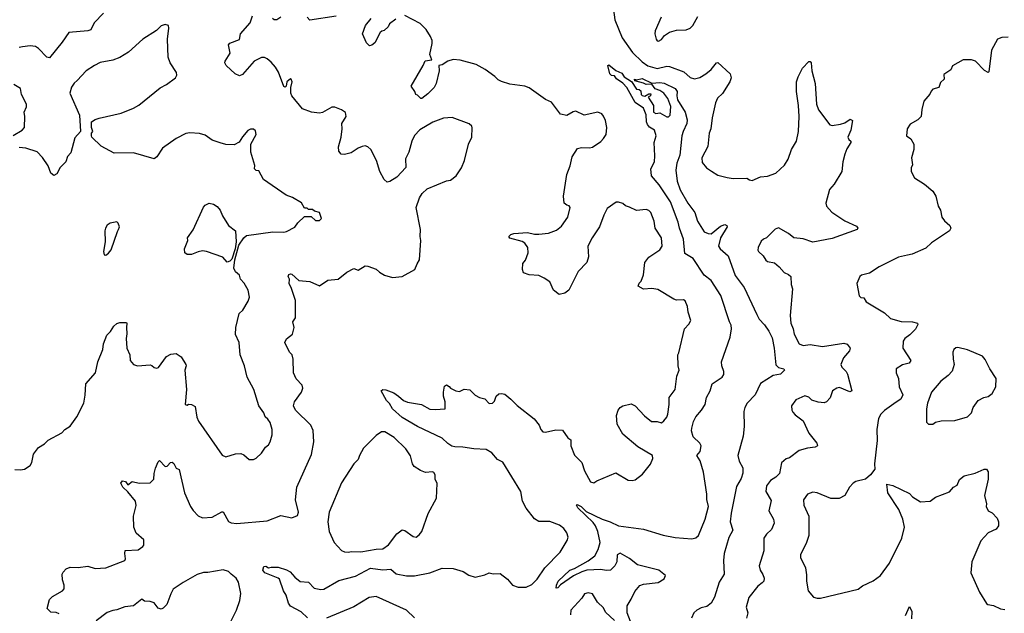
# Model space of a CAD drawing. Extents: x 2057697 to 2160550, y 827490 to 1016834.
# Tile 334 of 509: x 2070530 to 2077673, y 955601 to 959907. Entities that reach past the tile are written whole.
import ezdxf

# ---------------------------------------------------------------- set-up
doc = ezdxf.new("R2010")
doc.units = 0

msp = doc.modelspace()

# ---------------------------------------------------------------- linework, layer by layer
at = {"layer": '0CON20XD'}
for points in [[(2071136.5, 959953.5), (2071068.8, 959885), (2071045, 959834), (2071025, 959827.1), (2070885, 959812.9), (2070838.6, 959745), (2070745, 959631.2), (2070726.1, 959636.1), (2070665, 959698.9), (2070645, 959711.5), (2070605, 959716.6), (2070549.5, 959709.5), (2070525, 959705.4)], [(2074834.6, 959994.6), (2074847.5, 959905), (2074900.8, 959775)], [(2072574.2, 957205), (2072583.8, 957235), (2072580, 957255), (2072535, 957301.2), (2072515.6, 957345), (2072512.5, 957445), (2072505.8, 957475), (2072485.9, 957495.9), (2072452.5, 957565), (2072465, 957591.2), (2072510, 957625), (2072521.2, 957675), (2072511.2, 957715), (2072530, 957745), (2072530.7, 957870.7), (2072500, 957965), (2072485, 957990), (2072486.2, 958025), (2072476.7, 958045), (2072481.7, 958058.3), (2072495, 958063.8), (2072505, 958060), (2072555, 958016.2), (2072635, 958006.7), (2072705, 957977.5), (2072765, 958016.7), (2072840, 958025), (2072904.2, 958075.8), (2072955, 958102.5), (2072985, 958091.2), (2073035, 958121.2), (2073055, 958120), (2073115, 958098), (2073140, 958075), (2073177.5, 958055), (2073235, 958036.7), (2073305, 958043.3), (2073395.9, 958094.1), (2073413.3, 958135), (2073431.2, 958165), (2073440, 958305), (2073434.2, 958335), (2073437.5, 958385), (2073406, 958545), (2073430, 958615), (2073448.8, 958645), (2073485, 958679.2), (2073625, 958737.1), (2073655, 958744), (2073696.2, 958775), (2073735, 958832.5), (2073755.7, 958885), (2073785.8, 959005), (2073808.8, 959055), (2073811.7, 959121.7), (2073808.8, 959135), (2073791.4, 959151.4), (2073667, 959197), (2073605, 959191.9), (2073527.6, 959162.4), (2073432.9, 959107.1), (2073395, 959067.5), (2073374.6, 959025.4), (2073351.9, 958945), (2073328, 958898), (2073332, 958835), (2073265, 958763.8), (2073215.8, 958734.2), (2073195, 958728.8), (2073175, 958746.7), (2073141.4, 958805), (2073119.5, 958885), (2073077.1, 958965), (2073056.2, 958985), (2073035, 958991.9), (2073015, 958987.8), (2072985, 958975.6), (2072935, 958940.8), (2072885, 958928), (2072861.4, 958931.4), (2072844.3, 958954.3), (2072842.9, 958985), (2072862.5, 959055), (2072869.2, 959115), (2072865.7, 959155), (2072898.8, 959205), (2072893, 959233), (2072865, 959252.5), (2072815, 959272.5), (2072795, 959272.5), (2072727.1, 959232.9), (2072705, 959228), (2072647.3, 959237.3), (2072580.3, 959260.3), (2072503.3, 959355), (2072496.7, 959375), (2072496.7, 959415), (2072506.7, 959455), (2072500, 959475), (2072495, 959477.5), (2072467.5, 959455), (2072462.5, 959425), (2072455, 959417.5), (2072445, 959422.5), (2072406.8, 959526.8), (2072385, 959563.3), (2072355, 959600), (2072325, 959622.9), (2072305, 959631.9), (2072285, 959631.5), (2072230, 959605), (2072145, 959508.6), (2072125, 959500.8), (2072093.1, 959515), (2072028.1, 959575), (2072017.3, 959595), (2072019.6, 959605), (2072057.1, 959665), (2072044.3, 959725.7), (2072054.4, 959735.6), (2072125, 959762.5), (2072132, 959805), (2072201.2, 959885), (2072219.2, 959935)], [(2072617.4, 955567.4), (2072570.9, 955610.9), (2072495, 955652.5), (2072479.2, 955675), (2072462.3, 955732.3), (2072443.8, 955765), (2072415, 955847.5), (2072405.9, 955855.9), (2072307.5, 955895), (2072294, 955915), (2072300, 955940), (2072315, 955943.3), (2072335, 955930), (2072353.8, 955936.2), (2072405, 955936.7), (2072465, 955915.5), (2072490.9, 955900.9), (2072525, 955862.9), (2072565, 955832.5), (2072625.8, 955825.8), (2072665, 955784), (2072715, 955774.2), (2072735, 955776.2), (2072845, 955838.5), (2072965, 955871.5), (2073075, 955927.5), (2073165, 955915.4), (2073222.1, 955922.1), (2073261.7, 955888.3), (2073335, 955873.1), (2073395, 955873.5), (2073504.5, 955895.5), (2073595, 955928.6), (2073675, 955927.1), (2073746.7, 955905), (2073788.3, 955878.3), (2073835, 955864), (2073905, 955879.2), (2073935, 955894), (2073965, 955888), (2074015, 955888.8), (2074067.7, 955847.7), (2074105, 955806.2), (2074145, 955790), (2074205, 955790), (2074245, 955810), (2074285, 955847.5), (2074339.7, 955930.3), (2074451.4, 956045), (2074501.2, 956128.8), (2074507.7, 956152.3), (2074498, 956185), (2074477.5, 956215), (2074445, 956240), (2074375, 956268), (2074295.9, 956265.9), (2074265, 956286.7), (2074204.7, 956364.7), (2074177.7, 956415), (2074165.8, 956485.8), (2074035, 956698.1), (2073995, 956715.7), (2073955, 956765.7), (2073915, 956789.1), (2073825, 956794), (2073745, 956807.3), (2073687.8, 956807.8), (2073665, 956814.4), (2073635, 956832.2), (2073595, 956870.8), (2073415, 956956.1), (2073305, 957022.1), (2073234.5, 957085), (2073212.6, 957122.6), (2073190.6, 957145), (2073153.3, 957215), (2073165, 957223.3), (2073185, 957221.2), (2073245, 957199.2), (2073278, 957175), (2073315, 957145.7), (2073342.6, 957132.6), (2073445, 957116.2), (2073505, 957082), (2073545, 957078.6), (2073616.7, 957085), (2073616.7, 957135), (2073603.8, 957175), (2073603.8, 957205), (2073612, 957248), (2073625, 957257.5), (2073645, 957246.7), (2073655, 957233.3), (2073695, 957213.8), (2073719.3, 957210.7), (2073755, 957227.5), (2073795, 957222.5), (2073835, 957182.5), (2073865, 957167.5), (2073905, 957157.5), (2073935, 957123.8), (2073960, 957125), (2073975, 957140), (2073987.5, 957175), (2074006.4, 957193.6), (2074025, 957196.2), (2074049.5, 957189.5), (2074093.9, 957153.9), (2074137.7, 957107.7), (2074262.7, 957012.7), (2074298.8, 956965), (2074310, 956935), (2074325, 956916.7), (2074345, 956913.8), (2074418.3, 956931.7), (2074468.8, 956928.8), (2074507.5, 956875), (2074529.2, 956859.2), (2074528, 956815), (2074555, 956747.5), (2074608, 956695), (2074627.5, 956635), (2074670, 956555), (2074695, 956546.7), (2074718, 956562), (2074855, 956621.2), (2074945, 956566.7), (2074973.6, 956563.6), (2074995, 956568.8), (2075049.3, 956610.7), (2075107, 956683), (2075123.8, 956725), (2075120, 956745), (2075015, 956808.8), (2074905, 956900.8), (2074863.6, 956973.6), (2074860, 957035), (2074872, 957075), (2074886.7, 957095), (2074905, 957106), (2074965, 957121.2), (2074995, 957106.2), (2075063.4, 957033.4), (2075112.3, 956992.3), (2075155, 956991.2), (2075185, 956983.3), (2075203.9, 956996.1), (2075225.6, 957024.4), (2075230.8, 957045), (2075242, 957115), (2075242.7, 957167.3), (2075286, 957225), (2075297.9, 957322.1), (2075314, 957365), (2075306, 957396), (2075305.7, 957475), (2075310.7, 957490.7), (2075352.9, 957665), (2075385, 957698.8), (2075398, 957725), (2075379.2, 957785), (2075375.7, 957825.7), (2075357.5, 957867.5), (2075345, 957876), (2075295, 957873.3), (2075275, 957880.5), (2075160.3, 957950.3), (2075115, 957958), (2075055, 957952.5), (2075017.5, 957975), (2075023.8, 957995), (2075038.6, 958011.4), (2075054.4, 958055.6), (2075064.4, 958145), (2075095, 958184.2), (2075173, 958237), (2075192, 958265), (2075187.1, 958325), (2075139.2, 958395), (2075134, 958445), (2075107.7, 958507.7), (2075093.6, 958523.6), (2075075, 958530), (2075005, 958522), (2074955, 958548), (2074926, 958556), (2074905, 958573.3), (2074875, 958583.8), (2074856.4, 958583.6), (2074793, 958537), (2074768, 958488), (2074735.5, 958404.5), (2074682.2, 958325), (2074650.6, 958265), (2074657.3, 958187.3), (2074645.5, 958144.5), (2074580.3, 958079.7), (2074514, 957945), (2074485, 957924.2), (2074443.9, 957913.9), (2074402.5, 957945), (2074376.4, 958006.4), (2074335, 958032.5), (2074295, 958052.5), (2074225, 958056.7), (2074185, 958070), (2074177.5, 958095), (2074180.7, 958139.3), (2074198.3, 958161.7), (2074218.8, 958215), (2074216.2, 958255), (2074194, 958285), (2074175, 958299.2), (2074085, 958323.3), (2074077.5, 958335), (2074091.7, 958348.3), (2074115, 958356.2), (2074215, 958362.5), (2074265, 958351.4), (2074295, 958351.4), (2074365, 958358.6), (2074425, 958379.4), (2074461.1, 958408.9), (2074506.7, 958475), (2074523.3, 958545), (2074515, 958557.5), (2074498.3, 958561.7), (2074480, 958575), (2074474.1, 958625.9), (2074498.1, 958785), (2074523.4, 958846.6), (2074538.3, 958911.7), (2074576.4, 958973.6), (2074605, 958980), (2074663.6, 958976.4), (2074685, 958983.3), (2074745, 959023.8), (2074766.2, 959045), (2074783.8, 959075), (2074788.6, 959125), (2074780, 959175), (2074765, 959206.2), (2074753, 959223), (2074725, 959236.2), (2074625, 959213.8), (2074565, 959243.3), (2074545, 959238.8), (2074498.3, 959211.7), (2074452.3, 959222.3), (2074388.3, 959308.3), (2074345, 959328.1), (2074225, 959413.6), (2074195, 959424.6), (2074085, 959439.2), (2074025, 959458.1), (2074000.5, 959470.5), (2073978, 959495), (2073905.8, 959545), (2073840.8, 959580.8), (2073725, 959614.1), (2073675, 959617.5), (2073634.7, 959605.3), (2073595, 959578.5), (2073570, 959575), (2073572.1, 959535), (2073550.5, 959445), (2073536.5, 959415), (2073491.3, 959368.7), (2073447.5, 959335), (2073440, 959335), (2073415, 959360), (2073403.6, 959363.6), (2073396.7, 959385), (2073368.8, 959425), (2073457.8, 959575), (2073471.8, 959608.2), (2073518.6, 959615), (2073504.4, 959655), (2073523.2, 959735), (2073522.8, 959755), (2073511.2, 959785), (2073478.4, 959835), (2073435, 959878.4), (2073325, 959936.2)], [(2072425, 959924.2), (2072395, 959906.2), (2072376.1, 959906.1), (2072363.3, 959915)], [(2072825, 959932.9), (2072635, 959904.6), (2072614.6, 959925)], [(2073258.3, 959911.7), (2073212.8, 959877.2), (2073202, 959855), (2073175, 959829.2), (2073156, 959824), (2073145.9, 959814.1), (2073105, 959740), (2073085, 959722.5), (2073068.3, 959718.3), (2073045, 959740), (2073016.7, 959805), (2073038.8, 959865), (2073080, 959915)], [(2075183.8, 959925), (2075140, 959825), (2075136.7, 959805), (2075146.7, 959765), (2075155, 959752.5), (2075165, 959750)], [(2075165, 959750), (2075185, 959763.3), (2075208.3, 959791.7), (2075244.1, 959815.9), (2075295, 959830), (2075365, 959834), (2075395, 959846.2), (2075413.8, 959865), (2075448.8, 959931.2)], [(2072130, 957475), (2072122, 957565), (2072094.2, 957624.2), (2072096.9, 957675), (2072122, 957775), (2072149.7, 957800.3), (2072188, 957865), (2072196.2, 957895), (2072186, 957945), (2072158.8, 957995), (2072132, 958025), (2072123.8, 958055), (2072095, 958078.8), (2072084.3, 958105), (2072090, 958165), (2072119.8, 958270.2), (2072155, 958324.3), (2072175, 958340.8), (2072365, 958369.2), (2072445, 958366), (2072465, 958371.2), (2072525, 958402.5), (2072547, 958433), (2072595, 958480), (2072645, 958480), (2072675, 958450), (2072705, 958450), (2072720, 958465), (2072705, 958507.5), (2072668.3, 958518.3), (2072655, 958530), (2072625, 958530), (2072615, 958540), (2072595, 958540), (2072575, 958577.5), (2072507.7, 958617.7), (2072462.5, 958635), (2072298.8, 958748.8), (2072265, 958810), (2072244.1, 958814.1), (2072234.1, 958824.1), (2072235, 958850), (2072207.5, 958945), (2072207.5, 959005), (2072246.2, 959075), (2072240.7, 959100.7), (2072225, 959112.5), (2072205, 959112.5), (2072185, 959102.5), (2072145, 959056.7), (2072121.7, 959018.3), (2072085, 959000), (2072025, 959002.5), (2071983, 959013), (2071925, 959034.2), (2071875, 959070), (2071835, 959082), (2071765, 959086), (2071735, 959081.2), (2071664.3, 959045.7), (2071566.7, 958975), (2071525, 958912.5), (2071505, 958896.7), (2071355, 958941.9), (2071215, 958938.8), (2071119.5, 958989.5), (2071052.5, 959055), (2071050, 959065), (2071050, 959085), (2071060, 959095), (2071050, 959125), (2071050, 959165), (2071076.4, 959183.6), (2071106.2, 959193.8), (2071265, 959229.2), (2071355.3, 959264.7), (2071395, 959287.8), (2071548.3, 959411.7), (2071595, 959435.8), (2071660, 959485), (2071669.2, 959505), (2071667.5, 959525), (2071622.2, 959595), (2071606.2, 959636.2), (2071601.9, 959765), (2071612.5, 959845), (2071610, 959865), (2071585, 959872.5), (2071555, 959861.2), (2071522.4, 959827.6), (2071424.2, 959765.8), (2071318.3, 959671.7), (2071256.8, 959633.2), (2071205, 959613.1), (2071113.6, 959596.4), (2071071.2, 959575), (2071013, 959537), (2070946.7, 959465), (2070924.3, 959445.7), (2070905, 959417.5), (2070893.8, 959375), (2070962.5, 959215), (2070970, 959095), (2070929.3, 959050.7), (2070899.5, 958940.5), (2070876.2, 958913.8), (2070863.6, 958876.4), (2070822.5, 958835), (2070800, 958790), (2070777.5, 958777.5), (2070755, 958792.5), (2070735.8, 958845.8), (2070695, 958906.7), (2070657.3, 958947.3), (2070575, 958973.8), (2070525, 958978.8)], [(2074900.8, 959775), (2074975, 959668.5), (2075045, 959600.3), (2075087.1, 959572.9), (2075155, 959553.3), (2075225, 959569.6), (2075245, 959567.9), (2075347.5, 959527.5), (2075395, 959486.9), (2075425, 959477.8), (2075465, 959486.5), (2075508.6, 959515), (2075545.7, 959545), (2075585, 959593.3), (2075595, 959596.2), (2075683.6, 959513.6), (2075691.9, 959485), (2075681.9, 959455), (2075627.9, 959372.1), (2075593.4, 959336.6), (2075578.6, 959305), (2075552.5, 959195), (2075544.2, 959115.8), (2075532.5, 959085), (2075522.3, 958987.7), (2075478, 958905), (2075481.2, 958871.2), (2075512.3, 958832.3), (2075548.8, 958808.8), (2075595, 958780), (2075661.7, 958761.7), (2075705, 958754.2), (2075805, 958756.7), (2075824.1, 958744.1), (2075845, 958741.2), (2075903.1, 958766.9), (2075955, 958772.5), (2076015, 958794), (2076078.8, 958851.2), (2076105.6, 958895), (2076130, 958965), (2076164.5, 959025), (2076178.8, 959095), (2076183.8, 959205), (2076179.5, 959285), (2076164.4, 959385), (2076165.8, 959455), (2076177.5, 959492.5), (2076208.8, 959555), (2076255, 959602.5), (2076265, 959602.5), (2076273, 959593), (2076277.5, 959535), (2076300, 959445), (2076311.2, 959295), (2076325, 959252.5), (2076407.5, 959145), (2076425, 959140), (2076485, 959149.2), (2076515, 959159.2), (2076555, 959186), (2076571.2, 959175), (2076559.2, 959105), (2076538.8, 959055), (2076545, 959037.5), (2076560, 959025), (2076560, 959015), (2076530.3, 958969.7), (2076515, 958932.5), (2076500.8, 958875), (2076494.3, 958805.7), (2076438, 958715), (2076406, 958675), (2076378.8, 958575), (2076384.2, 958554.2), (2076420.9, 958510.9), (2076515, 958447.1), (2076599.8, 958409.8), (2076610, 958395), (2076606.2, 958385), (2076425, 958320), (2076285, 958292.5), (2076215, 958317.5), (2076145, 958323.8), (2076106.7, 958355), (2076035, 958396.7), (2076011.7, 958388.3), (2075947.5, 958325), (2075926.2, 958313.8), (2075909.3, 958300.7), (2075886.2, 958255), (2075883.8, 958235), (2075888.8, 958225), (2075923.3, 958195), (2075942.1, 958162.1), (2075955, 958154), (2076005, 958143.3), (2076040, 958115), (2076075, 958072.5), (2076108.3, 958058.3), (2076123.3, 958045), (2076126, 957985), (2076136.7, 957955), (2076118.8, 957761.2), (2076123.5, 957705), (2076140.6, 957665), (2076148.6, 957625), (2076185, 957556.7), (2076215, 957544.2), (2076265, 957550), (2076355, 957537.5), (2076509.7, 957559.7), (2076532.3, 957552.3), (2076553.8, 957525), (2076550.8, 957505), (2076506.8, 957453.2), (2076488, 957405), (2076495, 957386.7), (2076526.2, 957355), (2076536.2, 957335), (2076567.5, 957215), (2076553, 957207), (2076477.9, 957237.9), (2076457.5, 957235), (2076426.2, 957215), (2076408.8, 957165), (2076384.1, 957135.9), (2076365, 957128), (2076322, 957132), (2076276.4, 957146.4), (2076255, 957170), (2076225, 957177.5), (2076161.2, 957148.8), (2076130, 957105), (2076131.2, 957075), (2076139.3, 957059.3), (2076155, 957040), (2076215, 956996.7), (2076255, 956906.7), (2076313.3, 956835), (2076317.5, 956815), (2076300, 956805), (2076245, 956799.2), (2076185, 956781.9), (2076115, 956728.8), (2076089.5, 956720.5), (2076056.4, 956693.6), (2076043.3, 956615), (2076015, 956588), (2075976, 956565), (2075948, 956525), (2075944, 956485), (2075980.5, 956420.5), (2075965.8, 956345), (2075998.9, 956285), (2076004.4, 956255), (2075985, 956208), (2075948, 956175), (2075928, 956145), (2075928, 956055), (2075895.8, 955945), (2075901.4, 955915), (2075922.4, 955882.4), (2075931.4, 955855), (2075928, 955835), (2075916.8, 955823.2), (2075885, 955798), (2075819.2, 955715), (2075801.2, 955645), (2075812.5, 955605), (2075803.8, 955565)], [(2077700.5, 959779.5), (2077655, 959778.8), (2077624.1, 959765.9), (2077580, 959685), (2077561.7, 959528.3), (2077555, 959523.3), (2077528.8, 959538.8), (2077465, 959606.7), (2077435, 959616.7), (2077373.6, 959616.4), (2077297, 959573), (2077285, 959542.5), (2077235, 959510), (2077236.7, 959475), (2077209.3, 959450.7), (2077197.5, 959415), (2077155, 959402.5), (2077141.7, 959388.3), (2077133.6, 959366.4), (2077090, 959315), (2077074, 959255), (2077070, 959205), (2077045, 959180), (2076990.5, 959149.5), (2076968.8, 959115), (2076963.3, 959065), (2076995, 959042.5), (2077016.7, 959005), (2077016.7, 958965), (2077000, 958905), (2077006.7, 958855), (2076997, 958833), (2076997.5, 958805), (2077020.7, 958760.7), (2077095, 958713.3), (2077155, 958662.5), (2077175.8, 958625.8), (2077194.2, 958554.2), (2077210, 958525), (2077220, 958475), (2077238.8, 958448.8), (2077278.8, 958415), (2077286.2, 958395), (2077276.7, 958375), (2077145, 958287.5), (2077105, 958250.8), (2077005, 958205.7), (2076970.9, 958199.1), (2076904.5, 958185.5), (2076765, 958114), (2076695, 958068), (2076636.7, 958055), (2076624, 958045), (2076603, 957993), (2076620, 957905), (2076633, 957893), (2076655, 957890), (2076671.2, 957861.2), (2076805, 957780.8), (2076848.3, 957738.3), (2076925, 957717.3), (2077006.4, 957716.4), (2077042.5, 957705), (2077046.4, 957696.4), (2077028.6, 957661.4), (2076988.8, 957621.2), (2076950.8, 957595), (2076940, 957575), (2076936.2, 957525), (2076996, 957434), (2076982.5, 957415), (2076935, 957402.5), (2076887.5, 957375), (2076888.8, 957345), (2076905.7, 957305), (2076909.2, 957245), (2076937.8, 957185), (2076923.5, 957155), (2076888.6, 957131.4), (2076805, 957071.1), (2076777.5, 957045), (2076760.8, 957015), (2076749.2, 956935), (2076750.8, 956855), (2076731.2, 956685), (2076733.3, 956646.7), (2076703.3, 956605), (2076665.6, 956574.4), (2076595, 956557.5), (2076575.7, 956544.3), (2076548.8, 956515), (2076516.2, 956455), (2076475, 956433.8), (2076414.4, 956434.4), (2076315.5, 956475.5), (2076285, 956480), (2076246, 956465), (2076216.7, 956425), (2076219.4, 956385), (2076254.2, 956305), (2076253.8, 956165), (2076238, 956115), (2076194.4, 956025), (2076194.4, 956005), (2076231.7, 955931.7), (2076238.8, 955881.2), (2076237.5, 955835), (2076250, 955765), (2076289.3, 955719.3), (2076315, 955710), (2076339.5, 955710.5), (2076612.7, 955777.3), (2076645, 955800), (2076722.7, 955837.3), (2076773.8, 955875), (2076840, 955965), (2076930.5, 956145), (2076948.1, 956225), (2076938, 956285), (2076907.1, 956355), (2076828, 956475), (2076821.7, 956538.3), (2076865, 956527.5), (2076985, 956470), (2077007.5, 956445), (2077065, 956410), (2077135.9, 956414.1), (2077175, 956443.3), (2077275, 956483.3), (2077304.2, 956515.8), (2077330.3, 956529.7), (2077347.7, 956572.3), (2077382.7, 956597.3), (2077462.1, 956617.9), (2077527, 956647), (2077545, 956647.5), (2077556.4, 956626.4), (2077556, 956575), (2077530, 956455), (2077543.8, 956395), (2077542, 956375), (2077555, 956343.3), (2077585, 956330), (2077620.5, 956290.5), (2077631.2, 956265), (2077630, 956235), (2077615, 956211.2), (2077555.5, 956184.5), (2077502.6, 956127.4), (2077438.6, 955975), (2077430, 955895), (2077494, 955755), (2077543, 955673), (2077554.4, 955664.4), (2077595, 955657.1), (2077645, 955634), (2077677.6, 955627.6)], [(2075513.9, 956465), (2075491.1, 956625), (2075467, 956707), (2075442.9, 956745), (2075465.4, 956775), (2075474.7, 956815), (2075464.6, 956835), (2075415, 956880), (2075404.1, 956924.1), (2075405.2, 956945), (2075417.4, 956992.6), (2075434, 957025), (2075476.6, 957073.4), (2075503.5, 957115), (2075512.7, 957167.3), (2075539.4, 957215), (2075553.6, 957266.4), (2075626.7, 957315), (2075637.3, 957332.7), (2075639.2, 957355), (2075624.3, 957395), (2075622.5, 957425), (2075684.4, 957605), (2075693.3, 957665), (2075691.3, 957691.3), (2075678.6, 957715), (2075617.3, 957907.3), (2075545.4, 958015.4), (2075496.1, 958055), (2075415, 958175.4), (2075355, 958211.2), (2075345.2, 958315.2), (2075315.5, 958394.5), (2075307.5, 958437.5), (2075250.3, 958585), (2075168.4, 958708.4), (2075114.5, 958775), (2075107.5, 958825), (2075134.1, 958875.9), (2075138.8, 958918.8), (2075133.8, 959015), (2075147.5, 959065), (2075136.2, 959105), (2075098.3, 959128.3), (2075085.6, 959145.6), (2075077, 959167), (2075073.9, 959216.1), (2075055.7, 959265), (2074995, 959307.1), (2074935.4, 959415.4), (2074905.5, 959445.5), (2074858.8, 959478.8), (2074845, 959498.8), (2074823.2, 959503.2), (2074811.2, 959515), (2074797.5, 959575), (2074805, 959578.8), (2074855, 959538), (2074899.1, 959519.1), (2074915, 959492), (2074968, 959458), (2075005, 959402.5), (2075025, 959400), (2075035, 959390), (2075037.5, 959365), (2075045, 959357.5), (2075065, 959352.5), (2075095, 959370), (2075108.3, 959368.3), (2075106.4, 959353.6), (2075090, 959345), (2075127.5, 959285), (2075127, 959237), (2075145, 959227.5), (2075175, 959232.5), (2075225, 959202.5), (2075237, 959203), (2075250, 959215), (2075253.6, 959276.4), (2075231.2, 959335), (2075203.3, 959375), (2075175, 959393.3), (2075140, 959405), (2075115, 959440), (2075075, 959436.7), (2075055, 959447.5), (2074993, 959463), (2074990, 959475), (2075005, 959470), (2075045, 959481.2), (2075116.7, 959446.7), (2075175, 959450.5), (2075205, 959445.5), (2075285, 959407.8), (2075299.5, 959385), (2075297.3, 959355), (2075303.3, 959325), (2075356.9, 959235), (2075371.2, 959181.2), (2075370.6, 959155), (2075343.1, 959095), (2075332.5, 959065), (2075318.1, 958925), (2075297.8, 958865), (2075290.4, 958815), (2075298.5, 958735), (2075322.3, 958672.3), (2075376.2, 958576.2), (2075428.3, 958508.3), (2075446.2, 958445), (2075495, 958367.8), (2075525, 958355.5), (2075545.4, 958354.6), (2075615, 958410), (2075645, 958422.5), (2075660, 958415), (2075662.5, 958405), (2075614.4, 958325.6), (2075598.6, 958265), (2075610.8, 958245), (2075670, 958195), (2075720.5, 958050.5), (2075785, 957964.2), (2075878, 957768), (2075893.9, 957733.9), (2075933, 957693), (2075965, 957647.8), (2075988.9, 957598.9), (2076004.5, 957524.5), (2076014.4, 957404.4), (2076035, 957384.7), (2076073.8, 957375), (2076079.5, 957365), (2076050, 957335), (2075995, 957325.9), (2075905, 957268.9), (2075866.7, 957185), (2075807.3, 957125), (2075790, 957095), (2075783.3, 957065), (2075784.7, 956955.3), (2075777.5, 956885), (2075740, 956745), (2075748.8, 956705), (2075775.3, 956655.3), (2075776.5, 956616.5), (2075765, 956579.5), (2075729.5, 956520.5), (2075692.2, 956327.8), (2075685.3, 956265.2), (2075702.7, 956205), (2075675, 956151.1), (2075640.7, 956035), (2075634.7, 955984.7), (2075640, 955885), (2075605, 955827.1), (2075570.8, 955719.2), (2075546.1, 955673.9), (2075515, 955650.5), (2075475, 955641.2), (2075442.5, 955625), (2075421.1, 955605), (2075403, 955567)], [(2070483, 959067), (2070547.5, 959105), (2070563.3, 959125), (2070566.7, 959205), (2070562, 959235), (2070580, 959275), (2070580, 959295), (2070543.3, 959365), (2070535, 959407.5), (2070486.4, 959436.4)], [(2072035, 958148.6), (2072004, 958185), (2071884.2, 958225.8), (2071855, 958229.2), (2071825, 958223.8), (2071775, 958203.8), (2071744, 958204), (2071726.7, 958215), (2071726.2, 958245), (2071750, 958305), (2071747.5, 958325), (2071788.3, 958381.7), (2071863.9, 958546.1), (2071875, 958562.5), (2071903.6, 958576.4), (2071935, 958570), (2071961.7, 958551.7), (2071983.8, 958525), (2072000, 958485), (2072044.4, 958414.4), (2072096.4, 958376.4), (2072099.6, 958295), (2072093.8, 958245), (2072069.6, 958170.4), (2072055, 958154.2), (2072035, 958148.6)], [(2071155, 958200), (2071175, 958212.5), (2071193.3, 958236.7), (2071238.3, 958371.7), (2071247.5, 958385), (2071252.5, 958405), (2071245, 958430), (2071235, 958440), (2071185, 958430), (2071163.6, 958416.4), (2071152.5, 958395), (2071147.5, 958375), (2071150, 958295), (2071137.5, 958225), (2071141.7, 958201.7), (2071155, 958200)], [(2070493.9, 956643.9), (2070535, 956642.5), (2070565, 956647.5), (2070606.4, 956673.6), (2070617.5, 956695), (2070628.8, 956755), (2070665, 956803.3), (2070710.5, 956829.5), (2070735, 956856), (2070835, 956911.2), (2070856.7, 956935), (2070895, 956958), (2070943.3, 957025), (2070993.8, 957125), (2071005.8, 957184.2), (2071008.8, 957265), (2071080, 957345), (2071096, 957425), (2071132.5, 957515), (2071137.5, 957555), (2071162.3, 957617.7), (2071188.8, 957645), (2071213.3, 957685), (2071235, 957703.3), (2071255, 957710), (2071305, 957710), (2071307.5, 957705), (2071303.3, 957675), (2071307.7, 957627.7), (2071301.4, 957595), (2071306, 957525), (2071328.8, 957475), (2071332, 957435), (2071355, 957406.7), (2071385, 957396.7), (2071475, 957403.8), (2071489.2, 957399.2), (2071505, 957383.3), (2071525, 957380), (2071536.7, 957385), (2071595, 957463.8), (2071625, 957481.2), (2071665, 957486.7), (2071701.7, 957461.7), (2071733.8, 957405), (2071736.2, 957395), (2071727.5, 957365), (2071738.6, 957225), (2071730, 957115), (2071745, 957110), (2071755, 957117.5), (2071775, 957116.7), (2071802.3, 957102.3), (2071814.5, 957024.5), (2071825.8, 956995), (2071998, 956748), (2072025, 956736), (2072095, 956757.5), (2072135, 956760), (2072155, 956751.2), (2072195, 956717.5), (2072225, 956717.5), (2072245, 956726.7), (2072285, 956762.5), (2072312.5, 956805), (2072335, 956822.5), (2072348, 956845), (2072362, 956895), (2072360.8, 956935), (2072346.2, 956985), (2072329.5, 957009.5), (2072310, 957025), (2072300, 957055), (2072265, 957106.7), (2072228.9, 957225), (2072179.1, 957315), (2072160.6, 957395), (2072130, 957475)], [(2077123, 956973), (2077155, 956973.3), (2077175, 956986.7), (2077215, 956996.2), (2077315, 957000), (2077405, 957026.7), (2077434, 957055), (2077447.5, 957095), (2077484.3, 957145.7), (2077525, 957166.7), (2077555, 957173.8), (2077586, 957195), (2077612, 957245), (2077613.8, 957305), (2077568.8, 957375), (2077535, 957442.5), (2077515.8, 957465.8), (2077405, 957512), (2077335, 957528.8), (2077322.3, 957527.7), (2077306.4, 957513.6), (2077300, 957495), (2077301.2, 957445), (2077310, 957405), (2077295, 957357.5), (2077266.2, 957325), (2077212.5, 957285), (2077145, 957206), (2077116, 957125), (2077108.8, 957085), (2077108.3, 956988.3), (2077123, 956973)], [(2070815, 955596.7), (2070795, 955606.7), (2070755, 955610), (2070730, 955635), (2070745, 955700), (2070767, 955723), (2070840, 955765), (2070851.7, 955778.3), (2070852.5, 955805), (2070840, 955845), (2070837.5, 955885), (2070845, 955900), (2070867, 955923), (2070895, 955936.7), (2070955, 955933.3), (2071025, 955942.5), (2071077, 955927), (2071155, 955931.2), (2071292.5, 955985), (2071297.5, 955995), (2071291.2, 956035), (2071295, 956056.7), (2071389.3, 956060.7), (2071422.5, 956085), (2071430, 956095), (2071430, 956135), (2071375, 956182.5), (2071358.8, 956225), (2071356.2, 956305), (2071373.9, 956383.9), (2071369.2, 956415), (2071313.2, 956483.2), (2071276.7, 956515), (2071263.3, 956545), (2071275, 956562.5), (2071296.4, 956556.4), (2071315, 956532.5), (2071345, 956556.2), (2071396.1, 956543.9), (2071475, 956546.7), (2071502, 956575), (2071504.2, 956615), (2071515.7, 956655), (2071535, 956700), (2071545, 956710), (2071585, 956666.7), (2071600.7, 956669.3), (2071624.4, 956695.6), (2071635, 956698), (2071647.6, 956687.6), (2071665, 956653.3), (2071686.2, 956645), (2071726.2, 956475), (2071770, 956375), (2071787.8, 956347.8), (2071825, 956308), (2071855, 956294), (2071925, 956299.4), (2071995, 956338), (2072005, 956336.2), (2072045, 956267.1), (2072065, 956257.5), (2072105, 956252.1), (2072325, 956271.4), (2072425, 956310), (2072505, 956293.3), (2072545, 956310), (2072552.5, 956335), (2072531.2, 956425), (2072540, 956515), (2072646.4, 956753.6), (2072664.2, 956845), (2072657.6, 956927.6), (2072640.8, 956965), (2072531.1, 957075), (2072515.6, 957105), (2072522.5, 957135), (2072574.2, 957205)], [(2072915, 956044.2), (2072935, 956049.2), (2073005, 956047.1), (2073115, 956067.1), (2073165, 956068.9), (2073205, 956098.2), (2073265, 956177.8), (2073305, 956207.1), (2073325, 956202.9), (2073385, 956158.8), (2073405, 956153.8), (2073428.9, 956171.1), (2073446.9, 956195), (2073494.3, 956325), (2073553.6, 956436.4), (2073558.3, 956541.7), (2073543.8, 956575), (2073543.3, 956605), (2073535, 956622.5), (2073525, 956626.7), (2073475, 956623.3), (2073436.4, 956636.4), (2073391.2, 956665), (2073380, 956685), (2073365, 956742.5), (2073331.2, 956795), (2073246.2, 956876.2), (2073177.7, 956917.7), (2073155, 956916.2), (2073115, 956891.2), (2073025, 956800), (2072995, 956746.7), (2072984.5, 956715.5), (2072954.6, 956685.4), (2072865, 956546.7), (2072774.2, 956335.8), (2072764.3, 956265), (2072774.6, 956194.6), (2072810.8, 956115), (2072865, 956056), (2072885, 956046), (2072915, 956044.2)], [(2074961.5, 955541.5), (2074937.2, 955605), (2074936.9, 955655), (2074965.4, 955704.6), (2074991.4, 955758.6), (2075028.4, 955801.6), (2075055, 955811.5), (2075161.2, 955825), (2075205, 955850), (2075214, 955875), (2075166.7, 955915), (2075013, 955953), (2074955, 955997.5), (2074885, 956036.5), (2074864.4, 956025), (2074862.5, 955975), (2074847.6, 955945), (2074815, 955914.6), (2074785, 955910.9), (2074745, 955919.7), (2074645, 955912.9), (2074607.8, 955902.2), (2074547.9, 955872.1), (2074453.5, 955806.5), (2074435, 955786), (2074423, 955783), (2074423.5, 955805), (2074436.4, 955835), (2074521.5, 955915), (2074555, 955927.1), (2074655, 955981.1), (2074701.3, 956018.7), (2074726, 956064), (2074742, 956115), (2074724.3, 956194.3), (2074707.5, 956235), (2074689.5, 956259.5), (2074578.5, 956365), (2074570, 956385), (2074575, 956391.2), (2074603.1, 956375), (2074639.2, 956339.2), (2074755, 956283.3), (2074814.7, 956264.7), (2074875, 956234.4), (2075055, 956210.6), (2075198.9, 956168.9), (2075285, 956150.9), (2075405, 956140.6), (2075435, 956149.2), (2075454.2, 956165), (2075503.1, 956285), (2075527.3, 956375), (2075515.5, 956425.5), (2075513.9, 956465)], [(2072064.1, 955545.9), (2072102.2, 955625), (2072125.6, 955695), (2072134.3, 955745), (2072117.9, 955827.9), (2072101.2, 955855), (2072065, 955883.8), (2072043.8, 955905), (2072005, 955916.5), (2071895, 955896.7), (2071863.6, 955896.4), (2071818.3, 955881.7), (2071714.5, 955825.5), (2071644, 955775), (2071625, 955743.3), (2071597.5, 955665), (2071571.7, 955638.3), (2071555, 955630), (2071535, 955638.8), (2071505, 955677.5), (2071475, 955687.1), (2071435, 955688.8), (2071415, 955702.5), (2071355, 955655.8), (2071292.1, 955647.9), (2071235, 955625.8), (2071205, 955621.2), (2071164.3, 955605.7), (2071085, 955547.5)], [(2074845, 955549.2), (2074779.7, 955609.7), (2074765, 955640), (2074721.2, 955681.2), (2074685, 955741.2), (2074655, 955750), (2074628.3, 955741.7), (2074609.1, 955710.9), (2074528, 955625), (2074525, 955590)], [(2073395, 955567.3), (2073335, 955624.7), (2073115, 955721.8), (2073065, 955714.6), (2072955, 955648.2), (2072755, 955566)], [(2076956, 955585), (2076985, 955650), (2077001.2, 955615), (2077000.7, 955560.7)]]:
    msp.add_lwpolyline(points, dxfattribs=at)

doc.saveas('drawing.dxf')
